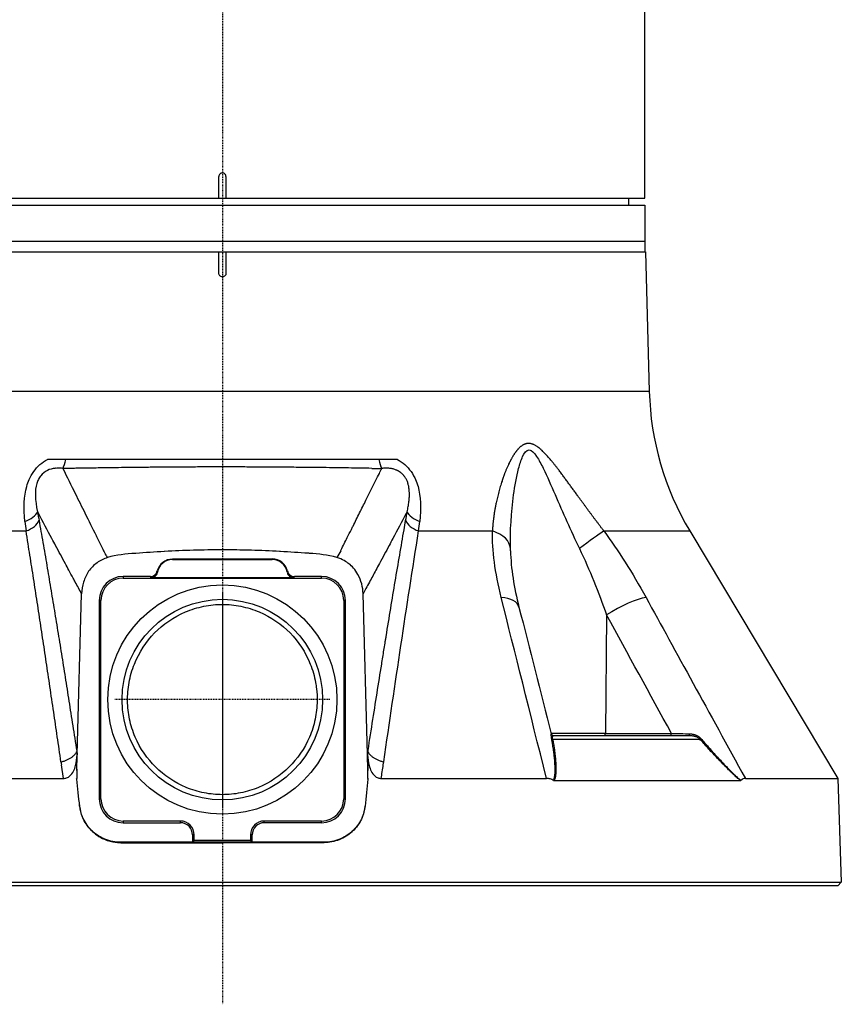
# Model space of a CAD drawing. Header units: millimetres. Extents: x 0 to 4378, y 0 to 2376.
# Tile 468 of 656: x 2223 to 2338, y 483 to 621. Entities that reach past the tile are written whole.
import ezdxf

# ---------------------------------------------------------------- set-up
doc = ezdxf.new("R2010")
doc.units = ezdxf.units.MM
doc.header["$LTSCALE"] = 0.2
doc.linetypes.add('CENTER2', pattern=[1.125, 0.75, -0.125, 0.125, -0.125])
doc.layers.add('02_Center Line', color=1, linetype='CENTER2')

# ---------------------------------------------------------------- blocks, each defined once
blk = doc.blocks.new('A$C1d6742d2')
for p, q in [((59, 96), (59, 170.07)), ((-0.5, 96), (-0.5, 99)), ((0.5, 99), (0.5, 96)), ((-59, 96), (59, 96)), ((-59, 95), (59, 95)), ((56.7, 96), (56.71, 95)), ((59, 95), (59, 88.5)), ((-59, 90), (59, 90)), ((-59.09, 88.5), (59.09, 88.5)), ((-0.5, 85.5), (-0.5, 88.5)), ((0.5, 88.5), (0.5, 85.5)), ((59.09, 88.5), (59.6, 69.01)), ((59.6, 69.01), (-59.6, 69.01)), ((-24.37, 59.5), (-24.43, 59.5)), ((24.39, 59.5), (-24.37, 59.5)), ((24.44, 59.5), (24.39, 59.5)), ((-23.25, 58.29), (-23.28, 58.29)), ((-22.49, 58.29), (-22.49, 58.29)), ((22.47, 58.29), (22.46, 58.29)), ((23.29, 58.29), (23.27, 58.29)), ((-37.7, 49.54), (-27.4, 49.54)), ((27.4, 49.54), (37.7, 49.54)), ((53.26, 49.54), (65.26, 49.54)), ((65.26, 49.54), (85.91, 14.99)), ((6.97, 45.63), (-6.97, 45.61)), ((-6.97, 45.61), (-6.97, 45.54)), ((-6.97, 45.54), (6.97, 45.56)), ((6.97, 45.56), (6.97, 45.63)), ((-10.05, 43.19), (-13.85, 43.19)), ((-13.85, 43.19), (-13.85, 42.95)), ((-13.85, 42.95), (13.85, 42.95)), ((10.02, 42.98), (-10.02, 42.98)), ((0, 42.98), (0, 42.95)), ((13.85, 43.19), (10.05, 43.19)), ((13.85, 42.95), (13.85, 43.19)), ((-20.26, 18.35), (-19.65, 40.77)), ((20.26, 18.35), (19.65, 40.77)), ((58.53, 40.12), (58.53, 40.12)), ((-16.95, 39.85), (-17.19, 39.85)), ((-17.19, 39.85), (-17.19, 12.15)), ((-16.95, 12.15), (-16.95, 39.85)), ((16.95, 39.85), (16.95, 12.15)), ((17.19, 39.85), (16.95, 39.85)), ((17.19, 12.15), (17.19, 39.85)), ((53.65, 37.81), (53.49, 21.29)), ((43.68, 21.29), (43.68, 21.29)), ((53.49, 21.29), (45.9, 21.29)), ((46.21, 21), (65.21, 21)), ((53.49, 21.29), (62.69, 21.29)), ((46.12, 20.46), (66.68, 20.46)), ((-20.32, 18.76), (-20.28, 18.45)), ((-20.32, 16.1), (-20.26, 18.35)), ((-20.32, 16.1), (-20.28, 18.3)), ((-20.26, 18.35), (-20.28, 18.3)), ((20.28, 18.3), (20.26, 18.35)), ((20.32, 16.1), (20.26, 18.35)), ((20.28, 18.45), (20.33, 18.76)), ((20.28, 18.3), (20.32, 16.1)), ((-22.18, 15), (-22.47, 16.89)), ((22.47, 16.89), (22.53, 17.3)), ((-20.3, 16.27), (-20.32, 14.98)), ((-20.3, 16.27), (-20.32, 16.1)), ((20.32, 16.1), (20.3, 16.27)), ((20.32, 14.98), (20.3, 16.27)), ((71.23, 15.68), (71.23, 15.68)), ((71.78, 15.18), (71.78, 15.18)), ((-45.26, 14.99), (-22.18, 14.99)), ((-20.33, 14.88), (-20.34, 14.98)), ((-20.33, 14.88), (-20.34, 14.98)), ((-20.33, 14.88), (-20.33, 14.88)), ((20.34, 14.98), (20.32, 14.98)), ((20.33, 14.88), (20.34, 14.98)), ((20.34, 14.98), (20.33, 14.88)), ((20.33, 14.88), (20.33, 14.88)), ((22.18, 14.99), (45.26, 14.99)), ((46.34, 14.69), (72.35, 14.69)), ((73.02, 14.99), (85.91, 14.99)), ((85.91, 14.99), (86.41, 0.5)), ((-19.91, 11.14), (-19.92, 11.14)), ((-17.19, 12.15), (-16.95, 12.15)), ((16.95, 12.15), (17.19, 12.15)), ((19.92, 11.14), (19.91, 11.14)), ((-5.83, 9.05), (-13.85, 9.05)), ((-13.85, 9.05), (-13.85, 8.81)), ((-13.85, 8.81), (-5.83, 8.81)), ((-5.83, 8.81), (-5.83, 9.05)), ((13.85, 9.05), (5.83, 9.05)), ((5.83, 8.81), (5.83, 9.05)), ((13.85, 8.81), (5.83, 8.81)), ((13.85, 8.81), (13.85, 9.05)), ((-4.17, 7.15), (-4.17, 6.08)), ((-3.93, 7.15), (-4.17, 7.15)), ((-3.93, 6.33), (-3.93, 7.15)), ((3.93, 7.15), (3.93, 6.33)), ((4.17, 7.15), (3.93, 7.15)), ((4.17, 6.08), (4.17, 7.15)), ((0, 6.08), (-14.17, 6.08)), ((-14.17, 6.08), (-4.17, 6.08)), ((-4.17, 6.08), (-3.93, 6.33)), ((3.93, 6.33), (-3.93, 6.33)), ((0, 5.99), (0, 6.08)), ((14.17, 6.08), (0, 6.08)), ((3.93, 6.33), (4.17, 6.08)), ((4.17, 6.08), (14.17, 6.08)), ((-86.41, 0.5), (86.41, 0.5)), ((85.93, 0), (-85.93, 0)), ((85.93, 0), (86.41, 0.5))]:
    blk.add_line(p, q)
for radius in [16, 14]:
    blk.add_circle((0, 26), radius)
for centre, radius, start, end in [((99.59, 70.06), 40, 181.5, 210.8721), ((52.24, 55.72), 5, 161.1092, 161.2566), ((-6.97, 43.44), 2.17, 90.0924, 166.2597), ((-6.97, 43.44), 2.1, 90.0924, 169.9072), ((6.97, 43.46), 2.17, 13.3227, 90.0923), ((6.97, 43.46), 2.1, 9.6715, 90.0923), ((-13.85, 39.85), 3.34, 90, 180), ((-13.85, 39.85), 3.1, 90, 180), ((13.85, 39.85), 3.34, 360, 90), ((13.85, 39.85), 3.1, 0, 90), ((-179.07, -4.62), 159.93, 5.6562, 7.0042), ((179.07, -4.62), 159.93, 172.9958, 174.3438), ((-13.85, 12.15), 3.34, 180, 270), ((-13.85, 12.15), 3.1, 180, 270), ((13.85, 12.15), 3.1, 270, 0), ((13.85, 12.15), 3.34, 270, 360), ((-5.83, 7.15), 1.9, 359.9077, 90), ((-5.83, 7.15), 1.66, 359.9077, 90), ((5.83, 7.15), 1.9, 90, 180.0923), ((5.83, 7.15), 1.66, 90, 180.0923)]:
    blk.add_arc(centre, radius, start, end)
for centre, major_axis, ratio, start_param, end_param in [((45.37, 55.72), (0, 5), 0.868445, 0.144148, 0.144722), ((-22.83, 60.85), (-0.01, 3), 0.357079, 3.672446, 4.243819), ((22.81, 60.85), (0.01, 3), 0.357294, 2.039854, 2.611263), ((45.37, 55.72), (0, 5), 0.868445, 0.412475, 0.412481), ((-630.65, 1692.54), (-2391.38, 737.39), 0.609925, 2.027756, 2.02835), ((-28.69, 52.31), (2.96, 0.47), 0.557742, 5.011483, 5.958751), ((-25.72, 49.89), (1.39, 2.66), 0.815334, 0.639928, 0.640823), ((28.69, 52.31), (-2.96, 0.47), 0.557597, 0.324372, 1.271561), ((25.72, 49.89), (1.39, -2.66), 0.815334, 2.500772, 2.501566), ((-18.02, 66.21), (-0.29, -37.61), 0.274945, 5.134704, 5.173788), ((-28.48, 51.08), (2.95, 0.52), 0.589057, 4.98167, 5.949617), ((28.48, 51.08), (-2.95, 0.52), 0.589055, 0.333545, 1.301502), ((18.02, 66.21), (-0.29, 37.61), 0.274915, 4.251018, 4.290277), ((-25.72, 49.89), (3, 0.16), 0.173988, 1.26385, 1.263895), ((25.72, 49.89), (-3, 0.16), 0.173988, 5.019996, 5.020042), ((35.22, 46.97), (5, 0.07), 0.585411, 0.019941, 1.043431), ((49.76, 46.97), (4.05, 2.93), 0.011762, 0.518871, 1.542362), ((1043.43, -568.16), (-1027.19, 614.44), 0.484985, 6.282229, 6.284059), ((165.22, 106.7), (-186.67, -48.48), 0.468589, 0.1424, 0.148339), ((-10.05, 44.19), (-0.099, 0.996), 0.998615, 3.04286, 4.373273), ((1225.74, 43.53), (-1235.81, 0), 0.052336, 0.005169, 0.00841), ((-10.02, 43.98), (0.159, -0.989), 0.998593, 6.123851, 7.517836), ((1555.62, 504.2), (-1564.67, -460.36), 0.038153, 6.281207, 6.283661), ((-1557.03, 506.54), (1566.09, -462.68), 0.038188, 6.282491, 6.284942), ((10.02, 43.98), (-0.166, -0.987), 0.998589, 5.048536, 6.449863), ((10.05, 44.19), (-0.106, -0.996), 0.998613, 5.051016, 6.388706), ((-1225.03, 43.55), (1235.1, 0), 0.052336, 6.274402, 6.277645), ((36.57, 37.68), (4.84, 1.24), 0.468779, 6.28317, 7.230215), ((55.56, 37.68), (4.39, 2.4), 0.218433, 0.504693, 1.899637), ((36.57, 37.68), (4.84, 1.24), 0.468779, 6.282299, 6.28317), ((46.21, 21.3), (0.073, -0.291), 0.999994, 4.712389, 6.035856), ((53.37, 21.3), (0, -0.3), 0.382683, 0, 1.547888), ((62.57, 21.3), (0, -0.3), 0.382683, 0, 1.544615), ((65.21, 21.3), (0, -0.3), 0.003767, 0, 1.323452), ((46.25, 20.66), (-0.295, -0.054), 0.660564, 0.258254, 0.995837), ((66.87, 20.66), (-0.224, -0.2), 0.134465, 0.455281, 1.192864), ((-29.22, 25.69), (-7.25, 11.15), 0.468896, 3.729367, 3.745925), ((-23.15, 18.43), (2.96, 0.46), 0.547763, 5.932152, 5.961535), ((-0.47, -35.2), (86.39, 23.11), 0.636339, 1.630182, 1.630199), ((23.15, 18.43), (-2.96, 0.46), 0.547764, 0.32164, 0.35105), ((28.49, 25.12), (-6.5, -10.56), 0.474806, 5.64744, 5.664857), ((0.47, -35.2), (86.39, -23.11), 0.636342, 1.511381, 1.511398), ((271.96, 35.69), (-294.35, 47.21), 0.836196, 0.262955, 0.264608), ((-283.4, -703.41), (317.76, 1361.56), 0.115024, 5.294815, 5.296453), ((13.1, -89.57), (88.92, -378.22), 0.027941, 4.425712, 4.425723), ((-1.16, 149.42), (29.64, 133.4), 0.565777, 3.276907, 3.277209), ((46.52, 15.1), (-0.279, -0.378), 0.530003, 0.059853, 0.371943), ((72.21, 15.1), (0.166, -0.401), 0.398562, 6.120263, 6.432353)]:
    blk.add_ellipse(centre, major_axis=major_axis, ratio=ratio, start_param=start_param, end_param=end_param)
for points, knots in [([(0.5, 99), (0.5, 99.06), (0.49, 99.13), (0.44, 99.25), (0.4, 99.31), (0.31, 99.4), (0.25, 99.44), (0.13, 99.49), (0.06, 99.5), (-0.06, 99.5), (-0.13, 99.49), (-0.25, 99.44), (-0.31, 99.4), (-0.4, 99.31), (-0.44, 99.25), (-0.49, 99.13), (-0.5, 99.06), (-0.5, 99)], [0, 0, 0, 0, 0.0188344, 0.0188344, 0.0376689, 0.0376689, 0.0565033, 0.0565033, 0.0753377, 0.0753377, 0.0941722, 0.0941722, 0.1130066, 0.1130066, 0.131841, 0.131841, 0.1506755, 0.1506755, 0.1506755, 0.1506755]), ([(0.5, 85.5), (0.5, 85.44), (0.49, 85.37), (0.44, 85.25), (0.4, 85.19), (0.31, 85.1), (0.25, 85.06), (0.13, 85.01), (0.06, 85), (-0.06, 85), (-0.13, 85.01), (-0.25, 85.06), (-0.31, 85.1), (-0.4, 85.19), (-0.44, 85.25), (-0.49, 85.37), (-0.5, 85.44), (-0.5, 85.5)], [-0.3013915, -0.3013915, -0.3013915, -0.3013915, -0.2825592, -0.2825592, -0.2637158, -0.2637158, -0.2448765, -0.2448765, -0.2260372, -0.2260372, -0.207198, -0.207198, -0.1883587, -0.1883587, -0.1695153, -0.1695153, -0.150683, -0.150683, -0.150683, -0.150683]), ([(40.22, 47.1), (40.17, 49.58), (40.33, 52.09), (40.84, 55.83), (41.06, 57.07), (41.52, 58.84), (41.7, 59.42), (42.15, 60.41), (42.45, 60.84), (43.19, 60.86), (43.56, 60.43), (44.2, 59.46), (44.5, 58.89), (45.36, 57.12), (45.9, 55.87), (47.54, 52.12), (48.65, 49.59), (49.84, 47.1)], [0, 0, 0, 0, 0.25, 0.25, 0.375, 0.375, 0.4375, 0.4375, 0.5, 0.5, 0.5625, 0.5625, 0.625, 0.625, 0.75, 0.75, 1, 1, 1, 1]), ([(-27.57, 50.87), (-27.78, 52.73), (-27.69, 54.39), (-27.22, 56.1), (-27.1, 56.42), (-26.84, 57.04), (-26.59, 57.48), (-25.83, 58.54), (-25.14, 59.14), (-24.43, 59.5)], [0, 0, 0, 0, 0.5, 0.5, 0.625, 0.625, 0.75, 0.75, 0.9999829, 0.9999829, 0.9999829, 0.9999829]), ([(24.44, 59.5), (25.15, 59.14), (25.84, 58.54), (26.6, 57.47), (26.84, 57.03), (27.11, 56.41), (27.22, 56.09), (27.7, 54.38), (27.78, 52.73), (27.57, 50.87)], [0.0000146, 0.0000146, 0.0000146, 0.0000146, 0.25, 0.25, 0.375, 0.375, 0.5, 0.5, 1, 1, 1, 1]), ([(-22.28, 58.27), (-22.49, 58.29), (-22.68, 58.3), (-23.04, 58.3), (-23.15, 58.3), (-23.74, 58.24), (-24.06, 58.16), (-24.8, 57.8), (-25.11, 57.55), (-25.48, 57.09), (-25.59, 56.92), (-25.73, 56.65), (-25.77, 56.56), (-25.85, 56.36), (-25.9, 56.22), (-26.21, 55.17), (-26.17, 53.82), (-25.8, 52.23)], [0, 0, 0, 0, 0.0625, 0.0625, 0.125, 0.125, 0.25, 0.25, 0.375, 0.375, 0.4375, 0.4375, 0.46875, 0.46875, 0.5, 0.5, 1, 1, 1, 1]), ([(-22.28, 58.27), (-21.69, 57.08), (-21.11, 55.91), (-20.09, 53.85), (-19.64, 52.94), (-18.66, 50.98), (-18.14, 49.93), (-17.58, 48.8), (-17.53, 48.7), (-17.24, 48.1), (-16.99, 47.6), (-16.71, 47.03), (-16.67, 46.95), (-16.56, 46.72), (-16.48, 46.57), (-16.39, 46.38), (-16.36, 46.33), (-16.34, 46.29)], [0, 0, 0, 0, 0.2801141, 0.2801141, 0.5039546, 0.5039546, 0.7714115, 0.7714115, 0.7974935, 0.7974935, 0.9281604, 0.9281604, 0.9479899, 0.9479899, 0.9889914, 0.9889914, 1, 1, 1, 1]), ([(20.87, 58.28), (20.33, 58.29), (19.8, 58.29), (19.25, 58.3), (18.7, 58.31), (18.15, 58.32), (17.6, 58.33), (17.33, 58.33), (17.07, 58.34), (16.8, 58.34), (16.47, 58.35), (16.13, 58.35), (15.8, 58.36), (15.51, 58.36), (15.22, 58.36), (14.94, 58.37), (14.32, 58.38), (13.69, 58.38), (13.07, 58.39), (12.46, 58.4), (11.86, 58.41), (11.25, 58.41), (11.04, 58.41), (10.82, 58.42), (10.61, 58.42), (10.18, 58.42), (9.76, 58.42), (9.33, 58.43), (8.93, 58.43), (8.53, 58.44), (8.12, 58.44), (7.43, 58.44), (6.73, 58.45), (6.03, 58.45), (5.8, 58.45), (5.57, 58.46), (5.34, 58.46), (4.87, 58.46), (4.41, 58.46), (3.94, 58.46), (3.25, 58.47), (2.55, 58.47), (1.85, 58.47), (1.24, 58.47), (0.64, 58.47), (0.03, 58.47), (0.02, 58.47), (0.01, 58.47), (0.01, 58.47), (-0.94, 58.47), (-1.89, 58.47), (-2.85, 58.47), (-3.66, 58.47), (-4.47, 58.46), (-5.28, 58.46), (-5.41, 58.46), (-5.53, 58.46), (-5.65, 58.46), (-6.61, 58.45), (-7.56, 58.44), (-8.5, 58.44), (-9.2, 58.43), (-9.89, 58.42), (-10.58, 58.42), (-10.83, 58.41), (-11.08, 58.41), (-11.33, 58.41), (-12.25, 58.4), (-13.17, 58.39), (-14.08, 58.38), (-14.65, 58.37), (-15.22, 58.36), (-15.79, 58.35), (-16.1, 58.35), (-16.41, 58.34), (-16.73, 58.34), (-16.77, 58.34), (-16.81, 58.34), (-16.85, 58.34), (-17.19, 58.33), (-17.53, 58.33), (-17.86, 58.32), (-18.19, 58.32), (-18.52, 58.31), (-18.84, 58.31), (-19.16, 58.3), (-19.47, 58.3), (-19.78, 58.29), (-20.07, 58.29), (-20.36, 58.29), (-20.65, 58.28), (-20.72, 58.28), (-20.8, 58.28), (-20.87, 58.28)], [0, 0, 0, 0, 0.0403575, 0.0403575, 0.0403575, 0.0814017, 0.0814017, 0.0814017, 0.1008655, 0.1008655, 0.1008655, 0.1251658, 0.1251658, 0.1251658, 0.1460549, 0.1460549, 0.1460549, 0.1910463, 0.1910463, 0.1910463, 0.2344503, 0.2344503, 0.2344503, 0.2497694, 0.2497694, 0.2497694, 0.2801504, 0.2801504, 0.2801504, 0.3087587, 0.3087587, 0.3087587, 0.3582127, 0.3582127, 0.3582127, 0.3746347, 0.3746347, 0.3746347, 0.4075251, 0.4075251, 0.4075251, 0.4566283, 0.4566283, 0.4566283, 0.49949, 0.49949, 0.49949, 0.5, 0.5, 0.5, 0.5668684, 0.5668684, 0.5668684, 0.6240877, 0.6240877, 0.6240877, 0.6327111, 0.6327111, 0.6327111, 0.6999244, 0.6999244, 0.6999244, 0.749283, 0.749283, 0.749283, 0.7671378, 0.7671378, 0.7671378, 0.8333521, 0.8333521, 0.8333521, 0.8748395, 0.8748395, 0.8748395, 0.8976407, 0.8976407, 0.8976407, 0.9006059, 0.9006059, 0.9006059, 0.9254544, 0.9254544, 0.9254544, 0.949585, 0.949585, 0.949585, 0.9726957, 0.9726957, 0.9726957, 0.9944211, 0.9944211, 0.9944211, 1, 1, 1, 1]), ([(16.52, 46.75), (16.54, 46.8), (16.57, 46.85), (16.59, 46.9), (16.86, 47.47), (17.15, 48.04), (17.44, 48.62), (17.63, 48.99), (17.82, 49.38), (18.02, 49.76), (18.09, 49.91), (18.17, 50.07), (18.25, 50.22), (18.55, 50.83), (18.85, 51.44), (19.16, 52.06), (19.46, 52.65), (19.75, 53.24), (20.05, 53.83), (20.66, 55.06), (21.28, 56.31), (21.92, 57.58), (22.04, 57.81), (22.15, 58.04), (22.27, 58.27)], [0, 0, 0, 0, 0.013026, 0.013026, 0.013026, 0.1703679, 0.1703679, 0.1703679, 0.2735131, 0.2735131, 0.2735131, 0.3145401, 0.3145401, 0.3145401, 0.4765577, 0.4765577, 0.4765577, 0.6290801, 0.6290801, 0.6290801, 0.9436202, 0.9436202, 0.9436202, 1, 1, 1, 1]), ([(25.8, 52.23), (25.83, 52.35), (25.85, 52.47), (25.9, 52.71), (25.93, 52.82), (25.97, 53.06), (25.99, 53.17), (26.02, 53.4), (26.04, 53.52), (26.07, 53.75), (26.08, 53.86), (26.1, 54.09), (26.1, 54.21), (26.11, 54.35), (26.11, 54.38), (26.11, 54.41), (26.11, 54.42), (26.11, 54.5), (26.11, 54.57), (26.11, 54.73), (26.11, 54.81), (26.11, 54.97), (26.1, 55.06), (26.09, 55.21), (26.08, 55.28), (26.06, 55.46), (26.05, 55.56), (26.02, 55.7), (26.02, 55.74), (26, 55.84), (25.98, 55.91), (25.96, 55.99), (25.96, 56), (25.95, 56.02), (25.95, 56.03), (25.95, 56.05), (25.94, 56.06), (25.94, 56.08), (25.94, 56.09), (25.93, 56.12), (25.92, 56.13), (25.92, 56.15), (25.92, 56.16), (25.89, 56.25), (25.86, 56.34), (25.8, 56.49), (25.78, 56.55), (25.72, 56.68), (25.68, 56.74), (25.61, 56.88), (25.57, 56.94), (25.49, 57.07), (25.45, 57.13), (25.39, 57.21), (25.37, 57.23), (25.31, 57.31), (25.26, 57.36), (25.17, 57.46), (25.12, 57.51), (25.02, 57.59), (24.98, 57.63), (24.91, 57.68), (24.89, 57.7), (24.84, 57.73), (24.82, 57.75), (24.78, 57.78), (24.75, 57.8), (24.71, 57.83), (24.68, 57.84), (24.64, 57.87), (24.61, 57.89), (24.56, 57.91), (24.54, 57.93), (24.49, 57.95), (24.47, 57.96), (24.44, 57.98), (24.43, 57.98), (24.38, 58.01), (24.33, 58.03), (24.22, 58.07), (24.15, 58.1), (24, 58.15), (23.92, 58.17), (23.77, 58.21), (23.69, 58.23), (23.53, 58.26), (23.45, 58.27), (23.29, 58.29), (23.2, 58.29), (23.03, 58.3), (22.95, 58.31), (22.78, 58.31), (22.69, 58.3), (22.52, 58.29), (22.44, 58.29), (22.32, 58.27), (22.29, 58.27), (22.27, 58.27)], [0, 0, 0, 0, 0.037622, 0.037622, 0.0758225, 0.0758225, 0.1146667, 0.1146667, 0.1546158, 0.1546158, 0.1953043, 0.1953043, 0.2372167, 0.2372167, 0.2482883, 0.2482883, 0.25, 0.25, 0.2789479, 0.2789479, 0.3103941, 0.3103941, 0.3448365, 0.3448365, 0.375, 0.375, 0.4204445, 0.4204445, 0.4375, 0.4375, 0.46875, 0.46875, 0.4748832, 0.4748832, 0.4812636, 0.4812636, 0.4873027, 0.4873027, 0.4928442, 0.4928442, 0.4977306, 0.4977306, 0.5, 0.5, 0.5266855, 0.5266855, 0.5467358, 0.5467358, 0.5695572, 0.5695572, 0.5927898, 0.5927898, 0.616565, 0.616565, 0.625, 0.625, 0.6469646, 0.6469646, 0.669024, 0.669024, 0.6875, 0.6875, 0.6956501, 0.6956501, 0.7036705, 0.7036705, 0.7116646, 0.7116646, 0.7197224, 0.7197224, 0.7280913, 0.7280913, 0.7367918, 0.7367918, 0.7465308, 0.7465308, 0.75, 0.75, 0.7692387, 0.7692387, 0.7999551, 0.7999551, 0.8296056, 0.8296056, 0.8583297, 0.8583297, 0.8862362, 0.8862362, 0.9146772, 0.9146772, 0.9408841, 0.9408841, 0.9665992, 0.9665992, 0.9916647, 0.9916647, 1, 1, 1, 1]), ([(-19.65, 40.77), (-19.94, 41.31), (-20.23, 41.85), (-20.53, 42.39), (-20.63, 42.57), (-20.72, 42.75), (-20.82, 42.94), (-21.03, 43.32), (-21.24, 43.7), (-21.45, 44.09), (-21.6, 44.38), (-21.76, 44.67), (-21.92, 44.97), (-22.37, 45.81), (-22.83, 46.66), (-23.28, 47.5), (-23.45, 47.83), (-23.62, 48.15), (-23.8, 48.47), (-24.42, 49.64), (-25.05, 50.81), (-25.67, 51.99), (-25.71, 52.07), (-25.76, 52.15), (-25.8, 52.23)], [0, 0, 0, 0, 0.142165, 0.142165, 0.142165, 0.190379, 0.190379, 0.190379, 0.291409, 0.291409, 0.291409, 0.368385, 0.368385, 0.368385, 0.589898, 0.589898, 0.589898, 0.673716, 0.673716, 0.673716, 0.979051, 0.979051, 0.979051, 1, 1, 1, 1]), ([(25.8, 52.23), (25.76, 52.15), (25.71, 52.07), (25.67, 51.99), (25.05, 50.82), (24.42, 49.64), (23.8, 48.48), (23.63, 48.15), (23.45, 47.83), (23.28, 47.51), (22.83, 46.66), (22.38, 45.82), (21.92, 44.98), (21.76, 44.68), (21.6, 44.39), (21.45, 44.09), (21.14, 43.52), (20.83, 42.96), (20.53, 42.39), (20.37, 42.09), (20.2, 41.79), (20.04, 41.5), (19.91, 41.25), (19.78, 41.01), (19.65, 40.77)], [0, 0, 0, 0, 0.020822, 0.020822, 0.020822, 0.326008, 0.326008, 0.326008, 0.410231, 0.410231, 0.410231, 0.631192, 0.631192, 0.631192, 0.708655, 0.708655, 0.708655, 0.857866, 0.857866, 0.857866, 0.936375, 0.936375, 0.936375, 1, 1, 1, 1]), ([(-25.59, 51), (-25.42, 49.99), (-25.24, 48.97), (-25.05, 47.92), (-24.87, 46.87), (-24.69, 45.8), (-24.5, 44.71), (-24.33, 43.69), (-24.16, 42.65), (-23.98, 41.59), (-23.81, 40.56), (-23.63, 39.5), (-23.45, 38.43), (-23.28, 37.38), (-23.11, 36.31), (-22.93, 35.22), (-22.75, 34.15), (-22.58, 33.07), (-22.4, 31.97), (-22.23, 30.89), (-22.06, 29.81), (-21.88, 28.7), (-21.71, 27.61), (-21.53, 26.51), (-21.36, 25.38), (-21.18, 24.24), (-21, 23.09), (-20.81, 21.92), (-20.63, 20.75), (-20.45, 19.56), (-20.26, 18.35)], [0, 0, 0, 0, 0.111507, 0.111507, 0.111507, 0.2225686, 0.2225686, 0.2225686, 0.3261026, 0.3261026, 0.3261026, 0.4272907, 0.4272907, 0.4272907, 0.5263612, 0.5263612, 0.5263612, 0.6235039, 0.6235039, 0.6235039, 0.717943, 0.717943, 0.717943, 0.8110397, 0.8110397, 0.8110397, 0.9055199, 0.9055199, 0.9055199, 1, 1, 1, 1]), ([(20.26, 18.35), (20.72, 21.31), (21.16, 24.16), (21.81, 28.27), (22.03, 29.62), (22.35, 31.6), (22.5, 32.58), (22.69, 33.71), (22.76, 34.19), (22.81, 34.51), (22.84, 34.64), (23.3, 37.49), (23.72, 40.04), (24.55, 45.01), (24.97, 47.41), (25.44, 50.14), (25.52, 50.57), (25.59, 51)], [0, 0, 0, 0, 0.25, 0.25, 0.375, 0.375, 0.4375, 0.46875, 0.484375, 0.484375, 0.5, 0.5, 0.724684, 0.724684, 0.956231, 0.956231, 1, 1, 1, 1]), ([(-22.53, 17.31), (-22.7, 18.49), (-22.87, 19.66), (-23.21, 21.98), (-23.38, 23.13), (-23.72, 25.47), (-23.9, 26.65), (-24.24, 28.97), (-24.41, 30.11), (-24.75, 32.37), (-24.92, 33.5), (-25.26, 35.73), (-25.43, 36.84), (-25.76, 39.06), (-25.93, 40.16), (-26.27, 42.36), (-26.44, 43.45), (-26.78, 45.62), (-26.95, 46.7), (-27.22, 48.36), (-27.31, 48.95), (-27.4, 49.54)], [0.0000014, 0.0000014, 0.0000014, 0.0000014, 0.0944383, 0.0944383, 0.1904954, 0.1904954, 0.2916835, 0.2916835, 0.3923829, 0.3923829, 0.495078, 0.495078, 0.5999512, 0.5999512, 0.7085969, 0.7085969, 0.8196463, 0.8196463, 0.9348836, 0.9348836, 1, 1, 1, 1]), ([(15.97, 45.84), (14.71, 46.2), (13.43, 46.33), (12.16, 46.41), (12.1, 46.42), (12.05, 46.42), (11.99, 46.42), (10.7, 46.51), (9.41, 46.6), (8.11, 46.68), (8.07, 46.68), (8.03, 46.68), (7.99, 46.68), (6.68, 46.75), (5.37, 46.81), (4.06, 46.84), (2.98, 46.87), (1.9, 46.89), (0.81, 46.9), (0.55, 46.9), (0.28, 46.9), (0.01, 46.9), (0, 46.9), (-0.02, 46.9), (-0.03, 46.9), (-1.37, 46.9), (-2.7, 46.88), (-4.04, 46.84), (-5.38, 46.81), (-6.73, 46.75), (-8.07, 46.68), (-8.08, 46.68), (-8.09, 46.68), (-8.1, 46.68), (-9.43, 46.6), (-10.75, 46.51), (-12.07, 46.41), (-12.1, 46.41), (-12.13, 46.41), (-12.15, 46.41), (-13.46, 46.32), (-14.77, 46.21), (-16.05, 45.82)], [0.0000002, 0.0000002, 0.0000002, 0.0000002, 0.1197627, 0.1197627, 0.1197627, 0.125, 0.125, 0.125, 0.246087, 0.246087, 0.246087, 0.25, 0.25, 0.25, 0.3724227, 0.3724227, 0.3724227, 0.4736258, 0.4736258, 0.4736258, 0.4986303, 0.4986303, 0.4986303, 0.5, 0.5, 0.5, 0.6246397, 0.6246397, 0.6246397, 0.75, 0.75, 0.75, 0.7511764, 0.7511764, 0.7511764, 0.875, 0.875, 0.875, 0.8775503, 0.8775503, 0.8775503, 1, 1, 1, 1]), ([(-16.05, 45.82), (-16.56, 45.67), (-17.05, 45.42), (-17.94, 44.77), (-18.34, 44.37), (-18.98, 43.45), (-19.21, 42.94), (-19.54, 41.88), (-19.63, 41.32), (-19.65, 40.77)], [-0.6617991, -0.6617991, -0.6617991, -0.6617991, -0.5003069, -0.5003069, -0.3310685, -0.3310685, -0.1652451, -0.1652451, -0.0000075, -0.0000075, -0.0000075, -0.0000075]), ([(19.65, 40.77), (19.64, 41.24), (19.57, 41.7), (19.33, 42.6), (19.16, 43.05), (18.55, 44.16), (18.09, 44.64), (17.35, 45.22), (16.8, 45.6), (15.97, 45.84)], [-0.979543, -0.979543, -0.979543, -0.979543, -0.7860653, -0.7860653, -0.5913153, -0.5913153, -0.2581929, -0.2581929, -0.0000125, -0.0000125, -0.0000125, -0.0000125]), ([(13.15, 27.52), (13.11, 27.81), (13.07, 28.1), (12.86, 29.27), (12.61, 30.13), (11.62, 32.61), (10.61, 34.11), (8.29, 36.5), (6.8, 37.54), (4.33, 38.59), (3.47, 38.85), (1.73, 39.2), (0.85, 39.29), (-0.85, 39.29), (-1.73, 39.2), (-3.47, 38.85), (-4.33, 38.59), (-6.8, 37.54), (-8.29, 36.5), (-10.61, 34.11), (-11.62, 32.61), (-12.61, 30.13), (-12.86, 29.27), (-13.18, 27.52), (-13.25, 26.65), (-13.23, 25.79), (-13.22, 24.97), (-13.13, 24.11), (-12.77, 22.42), (-12.51, 21.58), (-11.48, 19.17), (-10.46, 17.72), (-8.14, 15.41), (-6.66, 14.41), (-4.24, 13.4), (-3.39, 13.15), (-1.69, 12.81), (-0.83, 12.73), (0.83, 12.73), (1.69, 12.81), (3.39, 13.15), (4.24, 13.4), (6.66, 14.41), (8.14, 15.41), (10.46, 17.72), (11.48, 19.17), (12.51, 21.58), (12.77, 22.42), (13.13, 24.11), (13.22, 24.97), (13.24, 26.36), (13.21, 26.94), (13.15, 27.52)], [4.151559, 4.151559, 4.151559, 4.151559, 4.237295, 4.237295, 4.49331, 4.49331, 5.005338, 5.005338, 5.517531, 5.517531, 5.773627, 5.773627, 6.029724, 6.029724, 6.28582, 6.28582, 6.541917, 6.541917, 7.05411, 7.05411, 7.566138, 7.566138, 7.822152, 7.822152, 8.078167, 8.078167, 8.078167, 8.326445, 8.326445, 8.574723, 8.574723, 9.071279, 9.071279, 9.570043, 9.570043, 9.819425, 9.819425, 10.068807, 10.068807, 10.318189, 10.318189, 10.567571, 10.567571, 11.066335, 11.066335, 11.562892, 11.562892, 11.81117, 11.81117, 12.059448, 12.059448, 12.229726, 12.229726, 12.229726, 12.229726]), ([(45.97, 20.56), (45.96, 20.58), (45.96, 20.61), (45.96, 20.63), (45.95, 20.66), (45.95, 20.68), (45.95, 20.7), (45.94, 20.73), (45.94, 20.75), (45.94, 20.77), (45.93, 20.79), (45.93, 20.82), (45.93, 20.84), (45.93, 20.86), (45.93, 20.88), (45.93, 20.9), (45.92, 20.92), (45.92, 20.94), (45.92, 20.96), (45.92, 20.98), (45.92, 21), (45.92, 21.01), (45.92, 21.03), (45.92, 21.04), (45.92, 21.05), (45.92, 21.07), (45.92, 21.09), (45.92, 21.1), (45.92, 21.12), (45.92, 21.13), (45.92, 21.15), (45.92, 21.16), (45.92, 21.17), (45.92, 21.18), (45.92, 21.19), (45.92, 21.2), (45.92, 21.2), (45.92, 21.21), (45.92, 21.22), (45.92, 21.22), (45.92, 21.22), (45.92, 21.22), (45.92, 21.23)], [0, 0, 0, 0, 0.0625, 0.0625, 0.0625, 0.1220153, 0.1220153, 0.1220153, 0.1821354, 0.1821354, 0.1821354, 0.2432648, 0.2432648, 0.2432648, 0.3074486, 0.3074486, 0.3074486, 0.3728442, 0.3728442, 0.3728442, 0.4417188, 0.4417188, 0.4417188, 0.5, 0.5, 0.5, 0.5849634, 0.5849634, 0.5849634, 0.6721605, 0.6721605, 0.6721605, 0.759214, 0.759214, 0.759214, 0.8438962, 0.8438962, 0.8438962, 0.9224541, 0.9224541, 0.9224541, 0.9899717, 0.9899717, 0.9899717, 0.9899717]), ([(46.12, 20.46), (46.11, 20.5), (46.11, 20.54), (46.11, 20.58), (46.1, 20.61), (46.1, 20.65), (46.1, 20.68), (46.1, 20.71), (46.11, 20.74), (46.11, 20.77), (46.11, 20.8), (46.12, 20.82), (46.12, 20.85), (46.13, 20.87), (46.13, 20.89), (46.14, 20.91), (46.15, 20.93), (46.16, 20.95), (46.16, 20.96), (46.17, 20.97), (46.18, 20.98), (46.19, 20.99), (46.2, 21), (46.2, 21), (46.21, 21), (46.21, 21), (46.21, 21), (46.21, 21)], [0, 0, 0, 0, 0.104331, 0.104331, 0.104331, 0.216289, 0.216289, 0.216289, 0.331368, 0.331368, 0.331368, 0.451173, 0.451173, 0.451173, 0.576064, 0.576064, 0.576064, 0.708718, 0.708718, 0.708718, 0.845444, 0.845444, 0.845444, 0.986105, 0.986105, 0.986105, 1, 1, 1, 1]), ([(62.69, 21.29), (62.81, 21.29), (62.96, 21.28), (63.37, 21.27), (63.66, 21.27), (64.46, 21.24), (64.9, 21.23), (65.21, 21.23)], [0, 0, 0, 0, 0.25, 0.25, 0.5, 0.5, 0.9999999, 0.9999999, 0.9999999, 0.9999999]), ([(65.21, 21.23), (65.25, 21.23), (65.28, 21.22), (65.31, 21.22), (65.35, 21.22), (65.38, 21.22), (65.42, 21.21), (65.45, 21.21), (65.49, 21.21), (65.52, 21.2), (65.56, 21.2), (65.59, 21.19), (65.63, 21.18), (65.66, 21.18), (65.69, 21.17), (65.73, 21.16), (65.76, 21.15), (65.79, 21.15), (65.83, 21.14), (65.86, 21.13), (65.89, 21.12), (65.92, 21.11), (65.95, 21.1), (65.99, 21.09), (66.02, 21.08), (66.04, 21.07), (66.06, 21.06), (66.08, 21.05), (66.13, 21.03), (66.19, 21.01), (66.24, 20.98), (66.3, 20.95), (66.36, 20.92), (66.41, 20.89), (66.47, 20.85), (66.53, 20.81), (66.59, 20.77), (66.64, 20.73), (66.69, 20.69), (66.73, 20.64), (66.76, 20.61), (66.79, 20.58), (66.81, 20.56)], [0, 0, 0, 0, 0.056277, 0.056277, 0.056277, 0.116633, 0.116633, 0.116633, 0.178657, 0.178657, 0.178657, 0.241086, 0.241086, 0.241086, 0.302542, 0.302542, 0.302542, 0.360805, 0.360805, 0.360805, 0.416855, 0.416855, 0.416855, 0.469457, 0.469457, 0.469457, 0.5, 0.5, 0.5, 0.591428, 0.591428, 0.591428, 0.694988, 0.694988, 0.694988, 0.816826, 0.816826, 0.816826, 0.929793, 0.929793, 0.929793, 1, 1, 1, 1]), ([(65.21, 21), (65.29, 21), (65.36, 21), (65.5, 20.98), (65.58, 20.98), (65.72, 20.95), (65.79, 20.94), (65.92, 20.9), (65.98, 20.88), (66.11, 20.84), (66.17, 20.82), (66.28, 20.76), (66.33, 20.73), (66.43, 20.67), (66.48, 20.64), (66.57, 20.57), (66.61, 20.54), (66.66, 20.49), (66.67, 20.48), (66.68, 20.46)], [0, 0, 0, 0, 0.138562, 0.138562, 0.2725109, 0.2725109, 0.4011572, 0.4011572, 0.5244389, 0.5244389, 0.6433292, 0.6433292, 0.7548317, 0.7548317, 0.8627911, 0.8627911, 0.9661477, 0.9661477, 1, 1, 1, 1]), ([(46.26, 14.71), (46.28, 14.78), (46.3, 14.84), (46.32, 14.91), (46.34, 14.98), (46.35, 15.05), (46.37, 15.12), (46.38, 15.19), (46.39, 15.26), (46.41, 15.34), (46.41, 15.37), (46.42, 15.4), (46.42, 15.44), (46.42, 15.48), (46.43, 15.52), (46.43, 15.56), (46.44, 15.63), (46.45, 15.7), (46.45, 15.77), (46.45, 15.79), (46.45, 15.81), (46.45, 15.84), (46.46, 15.88), (46.46, 15.92), (46.46, 15.96), (46.46, 15.99), (46.46, 16.02), (46.46, 16.05), (46.46, 16.09), (46.46, 16.14), (46.46, 16.18), (46.46, 16.23), (46.46, 16.28), (46.46, 16.32), (46.46, 16.36), (46.46, 16.4), (46.46, 16.44), (46.46, 16.52), (46.46, 16.6), (46.45, 16.69), (46.45, 16.78), (46.45, 16.86), (46.44, 16.95), (46.44, 17.02), (46.43, 17.08), (46.43, 17.14), (46.42, 17.27), (46.41, 17.4), (46.4, 17.53), (46.38, 17.8), (46.35, 18.08), (46.31, 18.37), (46.28, 18.61), (46.25, 18.85), (46.21, 19.1), (46.18, 19.33), (46.14, 19.57), (46.1, 19.81), (46.09, 19.86), (46.08, 19.92), (46.07, 19.97), (46.05, 20.13), (46.02, 20.28), (45.99, 20.44), (45.98, 20.48), (45.98, 20.52), (45.97, 20.56)], [0, 0, 0, 0, 0.0495997, 0.0495997, 0.0495997, 0.0996998, 0.0996998, 0.0996998, 0.1479286, 0.1479286, 0.1479286, 0.1695977, 0.1695977, 0.1695977, 0.1944017, 0.1944017, 0.1944017, 0.2379078, 0.2379078, 0.2379078, 0.25, 0.25, 0.25, 0.2753771, 0.2753771, 0.2753771, 0.2932173, 0.2932173, 0.2932173, 0.3221041, 0.3221041, 0.3221041, 0.3516573, 0.3516573, 0.3516573, 0.375, 0.375, 0.375, 0.4227995, 0.4227995, 0.4227995, 0.4685914, 0.4685914, 0.4685914, 0.5, 0.5, 0.5, 0.5610134, 0.5610134, 0.5610134, 0.691371, 0.691371, 0.691371, 0.7986024, 0.7986024, 0.7986024, 0.8993012, 0.8993012, 0.8993012, 0.9212891, 0.9212891, 0.9212891, 0.9852311, 0.9852311, 0.9852311, 1, 1, 1, 1]), ([(46.12, 20.46), (46.16, 20.24), (46.19, 20.03), (46.23, 19.82), (46.27, 19.59), (46.3, 19.37), (46.33, 19.16), (46.36, 18.98), (46.38, 18.82), (46.4, 18.65), (46.42, 18.45), (46.45, 18.25), (46.47, 18.06), (46.48, 17.98), (46.48, 17.91), (46.49, 17.83), (46.5, 17.7), (46.51, 17.58), (46.52, 17.46), (46.52, 17.45), (46.52, 17.44), (46.52, 17.44), (46.53, 17.4), (46.53, 17.36), (46.53, 17.33), (46.54, 17.29), (46.54, 17.26), (46.54, 17.22), (46.54, 17.19), (46.54, 17.15), (46.55, 17.12), (46.55, 17.1), (46.55, 17.08), (46.55, 17.06), (46.56, 16.95), (46.56, 16.85), (46.56, 16.76), (46.57, 16.64), (46.57, 16.53), (46.57, 16.43), (46.57, 16.27), (46.57, 16.13), (46.57, 15.99), (46.56, 15.93), (46.56, 15.86), (46.56, 15.8), (46.55, 15.75), (46.55, 15.7), (46.55, 15.66), (46.54, 15.61), (46.54, 15.57), (46.53, 15.53), (46.53, 15.5), (46.52, 15.46), (46.52, 15.43), (46.51, 15.4), (46.51, 15.36), (46.5, 15.33), (46.5, 15.3), (46.49, 15.27), (46.49, 15.24), (46.48, 15.22), (46.48, 15.2), (46.48, 15.18), (46.47, 15.13), (46.46, 15.09), (46.45, 15.05), (46.43, 15.01), (46.42, 14.96), (46.41, 14.92), (46.4, 14.88), (46.39, 14.84), (46.37, 14.8), (46.36, 14.77), (46.35, 14.73), (46.34, 14.69)], [0, 0, 0, 0, 0.0860212, 0.0860212, 0.0860212, 0.1773867, 0.1773867, 0.1773867, 0.25, 0.25, 0.25, 0.3384981, 0.3384981, 0.3384981, 0.375, 0.375, 0.375, 0.4338257, 0.4338257, 0.4338257, 0.4375, 0.4375, 0.4375, 0.4562759, 0.4562759, 0.4562759, 0.4745582, 0.4745582, 0.4745582, 0.4912236, 0.4912236, 0.4912236, 0.5, 0.5, 0.5, 0.5445312, 0.5445312, 0.5445312, 0.5987815, 0.5987815, 0.5987815, 0.6787887, 0.6787887, 0.6787887, 0.7184514, 0.7184514, 0.7184514, 0.75, 0.75, 0.75, 0.7796611, 0.7796611, 0.7796611, 0.8067015, 0.8067015, 0.8067015, 0.832703, 0.832703, 0.832703, 0.8569704, 0.8569704, 0.8569704, 0.875, 0.875, 0.875, 0.9087868, 0.9087868, 0.9087868, 0.9416334, 0.9416334, 0.9416334, 0.9729024, 0.9729024, 0.9729024, 0.9999998, 0.9999998, 0.9999998, 0.9999998]), ([(72.35, 14.69), (72.27, 14.76), (72.19, 14.83), (72.11, 14.89), (72.02, 14.97), (71.94, 15.04), (71.85, 15.12), (71.8, 15.16), (71.76, 15.2), (71.71, 15.24), (71.62, 15.32), (71.53, 15.4), (71.44, 15.48), (71.42, 15.51), (71.39, 15.53), (71.37, 15.55), (71.35, 15.57), (71.32, 15.6), (71.29, 15.62), (71.26, 15.65), (71.23, 15.68), (71.2, 15.7), (71.17, 15.73), (71.14, 15.76), (71.11, 15.79), (71.08, 15.82), (71.05, 15.85), (71.03, 15.87), (70.99, 15.91), (70.94, 15.95), (70.9, 15.99), (70.83, 16.06), (70.76, 16.13), (70.68, 16.21), (70.61, 16.28), (70.54, 16.35), (70.46, 16.43), (70.45, 16.43), (70.45, 16.44), (70.44, 16.45), (70.39, 16.5), (70.35, 16.55), (70.29, 16.6), (70.24, 16.65), (70.19, 16.7), (70.14, 16.75), (70.09, 16.81), (70.03, 16.87), (69.98, 16.92), (69.92, 16.98), (69.86, 17.04), (69.8, 17.1), (69.78, 17.13), (69.75, 17.15), (69.73, 17.18), (69.64, 17.27), (69.55, 17.36), (69.46, 17.46), (69.24, 17.68), (69.02, 17.91), (68.8, 18.15), (68.61, 18.36), (68.41, 18.57), (68.21, 18.78), (68.02, 18.99), (67.83, 19.2), (67.63, 19.41), (67.44, 19.62), (67.26, 19.83), (67.06, 20.04), (66.94, 20.18), (66.81, 20.32), (66.68, 20.46)], [0.0000002, 0.0000002, 0.0000002, 0.0000002, 0.0476556, 0.0476556, 0.0476556, 0.0973183, 0.0973183, 0.0973183, 0.125, 0.125, 0.125, 0.1748511, 0.1748511, 0.1748511, 0.1875, 0.1875, 0.1875, 0.2015021, 0.2015021, 0.2015021, 0.2162423, 0.2162423, 0.2162423, 0.2322947, 0.2322947, 0.2322947, 0.25, 0.25, 0.25, 0.2795113, 0.2795113, 0.2795113, 0.3272557, 0.3272557, 0.3272557, 0.3710416, 0.3710416, 0.3710416, 0.375, 0.375, 0.375, 0.401947, 0.401947, 0.401947, 0.4290933, 0.4290933, 0.4290933, 0.456884, 0.456884, 0.456884, 0.4866378, 0.4866378, 0.4866378, 0.5, 0.5, 0.5, 0.5477602, 0.5477602, 0.5477602, 0.6608201, 0.6608201, 0.6608201, 0.7584261, 0.7584261, 0.7584261, 0.852232, 0.852232, 0.852232, 0.9417163, 0.9417163, 0.9417163, 1, 1, 1, 1]), ([(66.81, 20.56), (66.99, 20.36), (67.16, 20.16), (67.33, 19.97), (67.5, 19.78), (67.67, 19.58), (67.84, 19.4), (68.01, 19.2), (68.18, 19.01), (68.34, 18.83), (68.36, 18.81), (68.38, 18.79), (68.4, 18.77), (68.57, 18.58), (68.74, 18.39), (68.9, 18.21), (68.98, 18.12), (69.07, 18.04), (69.15, 17.95), (69.21, 17.88), (69.27, 17.81), (69.34, 17.74), (69.41, 17.67), (69.47, 17.6), (69.54, 17.53), (69.6, 17.46), (69.66, 17.39), (69.73, 17.33), (69.79, 17.26), (69.85, 17.2), (69.91, 17.13), (69.99, 17.04), (70.07, 16.96), (70.15, 16.87), (70.22, 16.79), (70.3, 16.72), (70.37, 16.65), (70.43, 16.57), (70.5, 16.5), (70.57, 16.43), (70.63, 16.37), (70.69, 16.3), (70.76, 16.24), (70.82, 16.17), (70.88, 16.11), (70.95, 16.05), (71, 15.99), (71.06, 15.94), (71.12, 15.88), (71.14, 15.86), (71.16, 15.84), (71.18, 15.82), (71.26, 15.74), (71.33, 15.67), (71.41, 15.6), (71.47, 15.54), (71.52, 15.49), (71.58, 15.44), (71.6, 15.42), (71.63, 15.4), (71.65, 15.37), (71.73, 15.3), (71.81, 15.22), (71.89, 15.15), (71.98, 15.08), (72.06, 15.01), (72.14, 14.94), (72.21, 14.87), (72.29, 14.81), (72.37, 14.74), (72.38, 14.73), (72.39, 14.72), (72.4, 14.71)], [0, 0, 0, 0, 0.0784847, 0.0784847, 0.0784847, 0.1585424, 0.1585424, 0.1585424, 0.2406751, 0.2406751, 0.2406751, 0.25, 0.25, 0.25, 0.3337441, 0.3337441, 0.3337441, 0.375, 0.375, 0.375, 0.4074623, 0.4074623, 0.4074623, 0.439265, 0.439265, 0.439265, 0.4696325, 0.4696325, 0.4696325, 0.5, 0.5, 0.5, 0.5440557, 0.5440557, 0.5440557, 0.5857032, 0.5857032, 0.5857032, 0.6264476, 0.6264476, 0.6264476, 0.6657152, 0.6657152, 0.6657152, 0.7044426, 0.7044426, 0.7044426, 0.7381098, 0.7381098, 0.7381098, 0.75, 0.75, 0.75, 0.7949179, 0.7949179, 0.7949179, 0.828766, 0.828766, 0.828766, 0.8423676, 0.8423676, 0.8423676, 0.8923443, 0.8923443, 0.8923443, 0.9427104, 0.9427104, 0.9427104, 0.9922919, 0.9922919, 0.9922919, 1, 1, 1, 1]), ([(-22.53, 17.31), (-22.46, 17.32), (-22.39, 17.34), (-22.25, 17.38), (-22.17, 17.4), (-22.04, 17.45), (-21.97, 17.47), (-21.83, 17.53), (-21.77, 17.55), (-21.64, 17.61), (-21.57, 17.64), (-21.45, 17.7), (-21.39, 17.73), (-21.27, 17.8), (-21.21, 17.83), (-21.1, 17.9), (-21.05, 17.94), (-20.95, 18.01), (-20.9, 18.05), (-20.81, 18.13), (-20.76, 18.17), (-20.68, 18.25), (-20.64, 18.29), (-20.57, 18.37), (-20.53, 18.41), (-20.47, 18.5), (-20.44, 18.54), (-20.39, 18.62), (-20.37, 18.66), (-20.34, 18.72), (-20.33, 18.74), (-20.32, 18.76)], [0, 0, 0, 0, 0.070733, 0.070733, 0.140748, 0.140748, 0.210163, 0.210163, 0.279094, 0.279094, 0.347655, 0.347655, 0.41596, 0.41596, 0.484121, 0.484121, 0.552326, 0.552326, 0.620639, 0.620639, 0.689158, 0.689158, 0.757984, 0.757984, 0.827501, 0.827501, 0.897468, 0.897468, 0.968292, 0.968292, 1, 1, 1, 1]), ([(-22.18, 15), (-22.03, 15), (-21.88, 15.02), (-21.56, 15.14), (-21.41, 15.24), (-21.07, 15.54), (-20.91, 15.77), (-20.66, 16.26), (-20.56, 16.54), (-20.36, 17.3), (-20.3, 17.81), (-20.28, 18.3)], [1.0559332, 1.0559332, 1.0559332, 1.0559332, 1.0999322, 1.0999322, 1.1530157, 1.1530157, 1.2373903, 1.2373903, 1.321765, 1.321765, 1.4650561, 1.4650561, 1.4650561, 1.4650561]), ([(20.28, 18.3), (20.3, 17.81), (20.36, 17.3), (20.56, 16.54), (20.66, 16.26), (20.91, 15.77), (21.07, 15.54), (21.41, 15.24), (21.57, 15.14), (21.88, 15.02), (22.03, 15), (22.18, 14.99)], [0.0254722, 0.0254722, 0.0254722, 0.0254722, 0.1687494, 0.1687494, 0.2531241, 0.2531241, 0.3374988, 0.3374988, 0.3905823, 0.3905823, 0.4345758, 0.4345758, 0.4345758, 0.4345758]), ([(20.33, 18.76), (20.34, 18.72), (20.36, 18.68), (20.41, 18.6), (20.43, 18.55), (20.49, 18.47), (20.52, 18.43), (20.59, 18.35), (20.63, 18.31), (20.7, 18.22), (20.75, 18.19), (20.83, 18.11), (20.88, 18.07), (20.98, 17.99), (21.03, 17.96), (21.13, 17.88), (21.19, 17.85), (21.3, 17.78), (21.36, 17.75), (21.48, 17.68), (21.55, 17.65), (21.67, 17.59), (21.74, 17.56), (21.87, 17.51), (21.94, 17.48), (22.08, 17.43), (22.15, 17.41), (22.29, 17.37), (22.36, 17.35), (22.47, 17.32), (22.5, 17.31), (22.53, 17.31)], [0, 0, 0, 0, 0.070699, 0.070699, 0.140683, 0.140683, 0.21007, 0.21007, 0.278976, 0.278976, 0.347516, 0.347516, 0.415803, 0.415803, 0.483948, 0.483948, 0.552143, 0.552143, 0.620448, 0.620448, 0.688963, 0.688963, 0.757786, 0.757786, 0.827306, 0.827306, 0.897278, 0.897278, 0.968111, 0.968111, 1, 1, 1, 1]), ([(46.26, 14.71), (46.1, 14.8), (45.94, 14.87), (45.77, 14.92), (45.61, 14.97), (45.43, 14.99), (45.26, 14.99)], [-0.1212579, -0.1212579, -0.1212579, -0.1212579, -0.0607336, -0.0607336, -0.0607336, 0, 0, 0, 0]), ([(73.02, 14.99), (72.91, 14.99), (72.8, 14.97), (72.7, 14.92), (72.6, 14.87), (72.5, 14.8), (72.4, 14.71)], [-0.1213984, -0.1213984, -0.1213984, -0.1213984, -0.0607472, -0.0607472, -0.0607472, -0.0000244, -0.0000244, -0.0000244, -0.0000244]), ([(-19.92, 11.14), (-19.87, 10.64), (-19.76, 10.14), (-19.3, 8.99), (-18.9, 8.37), (-17.84, 7.25), (-17.16, 6.8), (-15.34, 6.02), (-14.37, 6.03), (-12.13, 6.02), (-10.25, 6.01), (-6.83, 6), (-5.31, 5.99), (-3.1, 5.99), (-2.42, 5.99), (-1.16, 5.99), (-0.58, 5.99), (0, 5.99)], [0.000001, 0.000001, 0.000001, 0.000001, 0.152587, 0.152587, 0.372826, 0.372826, 0.626468, 0.626468, 1.045891, 1.045891, 3.211761, 3.211761, 4.957436, 4.957436, 5.731994, 5.731994, 6.393035, 6.393035, 6.393035, 6.393035]), ([(-14.17, 6.08), (-14.94, 6.08), (-15.69, 6.23), (-16.39, 6.52), (-16.98, 6.76), (-17.53, 7.09), (-18.02, 7.51), (-18.1, 7.59), (-18.19, 7.67), (-18.27, 7.75), (-18.8, 8.27), (-19.23, 8.89), (-19.52, 9.58), (-19.73, 10.08), (-19.86, 10.6), (-19.91, 11.14)], [0, 0, 0, 0, 0.2707817, 0.2707817, 0.2707817, 0.5, 0.5, 0.5, 0.5406787, 0.5406787, 0.5406787, 0.8076084, 0.8076084, 0.8076084, 1, 1, 1, 1]), ([(19.92, 11.14), (19.87, 10.6), (19.73, 9.97), (19.13, 8.72), (18.71, 8.11), (17.6, 7.09), (16.99, 6.71), (15.66, 6.18), (14.94, 6.04), (14.07, 6.03), (13.54, 6.02), (11.39, 6.01), (9.96, 6.01), (6.93, 6), (5.32, 5.99), (2.48, 5.99), (1.24, 5.99), (0, 5.99)], [-5.979456, -5.979456, -5.979456, -5.979456, -4.722647, -4.722647, -3.57327, -3.57327, -2.541037, -2.541037, -1.503308, -1.503308, -1.286899, -1.286899, -0.853651, -0.853651, -0.372052, -0.372052, -0.000001, -0.000001, -0.000001, -0.000001]), ([(19.91, 11.14), (19.86, 10.6), (19.73, 10.08), (19.52, 9.58), (19.23, 8.89), (18.8, 8.27), (18.27, 7.75), (18.19, 7.67), (18.1, 7.59), (18.02, 7.52), (17.54, 7.1), (16.98, 6.76), (16.39, 6.52), (15.69, 6.23), (14.93, 6.08), (14.17, 6.08)], [0, 0, 0, 0, 0.1922313, 0.1922313, 0.1922313, 0.4592557, 0.4592557, 0.4592557, 0.5, 0.5, 0.5, 0.7296104, 0.7296104, 0.7296104, 1, 1, 1, 1])]:
    blk.add_open_spline(points, degree=3, knots=knots)
blk.add_rational_spline([(53.26, 49.54), (51.56, 51.75), (49.94, 54), (47.51, 57.33), (46.7, 58.44), (45.38, 60.01), (44.93, 60.52), (43.92, 61.39), (43.33, 61.76), (42.14, 61.75), (41.64, 61.37), (40.86, 60.49), (40.54, 59.97), (39.7, 58.4), (39.29, 57.29), (38.24, 53.97), (37.82, 51.74), (37.7, 49.54)], [0.999999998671, 0.999999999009, 0.999999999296, 0.999999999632, 0.999999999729, 0.999999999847, 0.999999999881, 0.999999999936, 0.999999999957, 0.999999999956, 0.999999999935, 0.999999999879, 0.999999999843, 0.999999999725, 0.999999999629, 0.999999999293, 0.999999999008, 0.999999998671], degree=3, knots=[0, 0, 0, 0, 0.25, 0.25, 0.375, 0.375, 0.4375, 0.4375, 0.5, 0.5, 0.5625, 0.5625, 0.625, 0.625, 0.75, 0.75, 1, 1, 1, 1])
for points in [[(-20.87, 58.28), (-21.34, 58.27), (-21.81, 58.27), (-22.28, 58.27)], [(-25.95, 52.96), (-25.95, 52.96), (-25.95, 52.96), (-25.95, 52.96)], [(-25.8, 52.23), (-25.73, 51.81), (-25.66, 51.4), (-25.59, 51)], [(25.59, 51), (25.66, 51.4), (25.73, 51.81), (25.8, 52.23)], [(25.95, 52.96), (25.95, 52.96), (25.95, 52.96), (25.95, 52.96)], [(22.53, 17.31), (24.12, 28.21), (25.72, 39.03), (27.4, 49.54)], [(38.93, 40.25), (38.05, 43.74), (37.68, 46.83), (37.7, 49.54)], [(53.26, 49.54), (55.26, 46.83), (57.23, 43.73), (59.15, 40.25)], [(40.23, 46.77), (40.22, 46.88), (40.22, 46.99), (40.22, 47.1)], [(40.23, 46.76), (40.23, 46.76), (40.23, 46.77), (40.23, 46.77)], [(40.23, 46.76), (40.29, 44.31), (40.72, 41.62), (41.41, 38.92)], [(49.84, 47.1), (51.28, 44.1), (52.52, 40.98), (53.65, 37.81)], [(45.26, 14.99), (42.93, 24.28), (40.82, 32.7), (38.93, 40.25)], [(59.15, 40.25), (63.31, 32.69), (67.93, 24.28), (73.02, 14.99)], [(41.41, 38.92), (42.92, 33.02), (44.42, 27.12), (45.92, 21.23)], [(62.69, 21.29), (59.68, 26.8), (56.67, 32.31), (53.65, 37.81)], [(-19.92, 11.14), (-20.04, 12.39), (-20.18, 13.64), (-20.33, 14.88)], [(20.33, 14.88), (20.18, 13.64), (20.05, 12.39), (19.92, 11.14)]]:
    blk.add_open_spline(points, degree=3)
at = {"layer": '02_Center Line'}
for p, q in [((0, 1425.31), (0, -16.53)), ((0, 41), (0, 11)), ((15, 26), (-15, 26))]:
    blk.add_line(p, q, dxfattribs=at)

msp = doc.modelspace()

# ---------------------------------------------------------------- block references
msp.add_blockref('A$C1d6742d2', (2251.163, 499.915))

doc.saveas('drawing.dxf')
